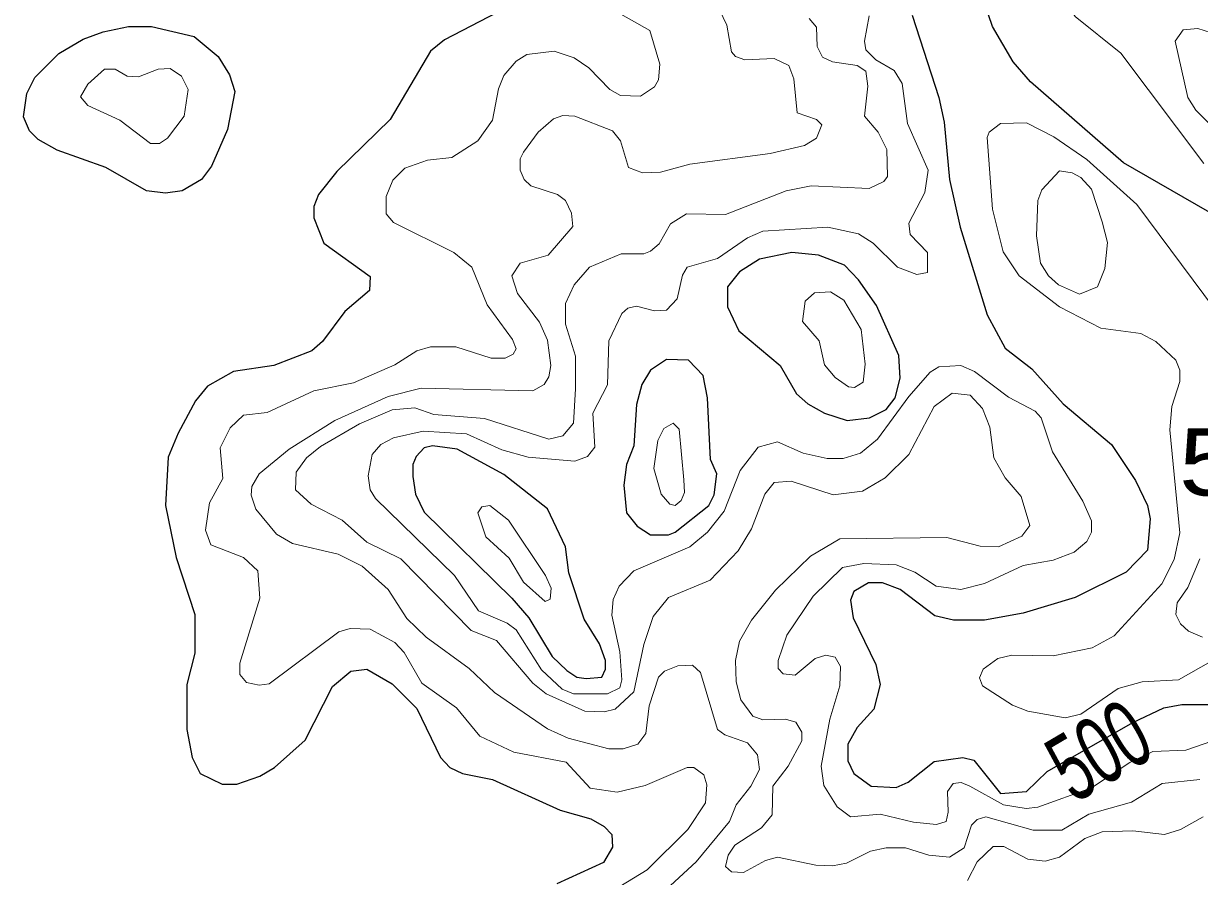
# Model space of a CAD drawing. Extents: x 577 to 602.9, y 7483.8 to 7511.6.
# Drawn here: x 583.054 to 584.451, y 7509.407 to 7510.422 of the extents above; entities that cross this region are included whole.
import ezdxf
from ezdxf.enums import TextEntityAlignment as Align

# ---------------------------------------------------------------- set-up
doc = ezdxf.new("R2010")
doc.units = 0
doc.header["$LTSCALE"] = 0.032
doc.layers.add('1', color=7, linetype='Continuous', lineweight=25)
doc.layers.add('2', color=7, linetype='Continuous', lineweight=13)
doc.layers.add('61', color=7, linetype='Continuous')

msp = doc.modelspace()

# ---------------------------------------------------------------- linework, layer by layer
at = {"layer": '1'}
for points in [[(583.6479, 7510.4516), (583.5541, 7510.4023), (583.5374, 7510.3887), (583.4897, 7510.3076), (583.4261, 7510.2456), (583.4046, 7510.2186), (583.399, 7510.2043), (583.399, 7510.1907), (583.411, 7510.1605), (583.4658, 7510.1208), (583.465, 7510.1041), (583.4356, 7510.0794), (583.4094, 7510.0436), (583.3967, 7510.0325), (583.3513, 7510.015), (583.3036, 7510.0079), (583.2726, 7509.9904), (583.2583, 7509.9729), (583.2376, 7509.9347), (583.2257, 7509.9061), (583.2225, 7509.8488), (583.2352, 7509.7868), (583.2575, 7509.7192), (583.2575, 7509.6731), (583.248, 7509.6357), (583.248, 7509.5824), (583.2543, 7509.549), (583.2639, 7509.53), (583.2901, 7509.5172), (583.3076, 7509.5172), (583.3346, 7509.5268), (583.3521, 7509.5371), (583.3887, 7509.5697), (583.4213, 7509.6333), (583.4428, 7509.6516), (583.4619, 7509.654), (583.4921, 7509.6365), (583.5215, 7509.6071), (583.5493, 7509.549), (583.5605, 7509.5371), (583.5756, 7509.53), (583.6113, 7509.5228), (583.6917, 7509.4862), (583.7282, 7509.4759), (583.7441, 7509.4671), (583.7529, 7509.4576), (583.7537, 7509.4425), (583.7433, 7509.4242), (583.6877, 7509.3988)], [(584.49, 7510.182), (584.3612, 7510.256), (584.2507, 7510.3522), (584.23, 7510.376), (584.2053, 7510.4182), (584.1958, 7510.446)], [(584.1099, 7510.4317), (584.1417, 7510.3339), (584.1481, 7510.3045), (584.1545, 7510.2361), (584.1672, 7510.1796), (584.199, 7510.0754), (584.2205, 7510.0357), (584.2523, 7510.011), (584.2896, 7509.9697), (584.3469, 7509.9212), (584.3755, 7509.8782), (584.3898, 7509.8488), (584.393, 7509.8329), (584.3898, 7509.7955), (584.3644, 7509.7693), (584.3039, 7509.7391), (584.2419, 7509.7208), (584.1958, 7509.7121), (584.1592, 7509.7121), (584.137, 7509.7176), (584.0956, 7509.7486), (584.0749, 7509.7566), (584.0582, 7509.7566), (584.0407, 7509.7462), (584.0368, 7509.7359), (584.0399, 7509.7152), (584.067, 7509.6596), (584.0718, 7509.6357), (584.0646, 7509.6063), (584.0447, 7509.5848), (584.0336, 7509.5649), (584.0336, 7509.5451), (584.0407, 7509.53), (584.0614, 7509.5148), (584.0908, 7509.5133), (584.1052, 7509.5196), (584.1362, 7509.5443), (584.1704, 7509.549), (584.1831, 7509.5459), (584.2149, 7509.5061), (584.2459, 7509.5085), (584.2706, 7509.5322), (584.3724, 7509.5907), (584.4091, 7509.608), (584.4304, 7509.6121), (584.4868, 7509.6119)]]:
    msp.add_lwpolyline(points, dxfattribs=at)
for points in [[(583.0957, 7510.386), (583.1247, 7510.4031), (583.1486, 7510.4118), (583.1788, 7510.4182), (583.2058, 7510.4182), (583.2567, 7510.4062), (583.2853, 7510.3824), (583.2988, 7510.3609), (583.3052, 7510.341), (583.2965, 7510.2957), (583.2774, 7510.252), (583.2654, 7510.2361), (583.2424, 7510.2226), (583.2225, 7510.2202), (583.2002, 7510.2226), (583.1517, 7510.2504), (583.0937, 7510.2711), (583.0714, 7510.2838), (583.0611, 7510.2941), (583.0539, 7510.3108), (583.0579, 7510.3387), (583.0674, 7510.3577)], [(584.0592, 7509.9528), (584.079, 7509.9628), (584.0899, 7509.9766), (584.0956, 7509.9999), (584.094, 7510.0269), (584.0678, 7510.0866), (584.0463, 7510.1168), (584.0296, 7510.1343), (583.9986, 7510.1462), (583.9668, 7510.1494), (583.9286, 7510.1414), (583.9048, 7510.1263), (583.8905, 7510.1088), (583.8905, 7510.085), (583.904, 7510.0564), (583.9533, 7510.015), (583.9724, 7509.9816), (583.9859, 7509.9697), (584.0058, 7509.9586), (584.0328, 7509.9498)], [(583.8702, 7509.9033), (583.8666, 7509.9768), (583.8618, 7510.0031), (583.8443, 7510.0214), (583.8181, 7510.0222), (583.799, 7510.0094), (583.7887, 7509.9927), (583.7823, 7509.9689), (583.7791, 7509.9196), (583.7704, 7509.8973), (583.7672, 7509.8727), (583.7704, 7509.8401), (583.7831, 7509.8242), (583.799, 7509.8138), (583.8205, 7509.8138), (583.8284, 7509.817), (583.8682, 7509.8488), (583.8746, 7509.8615), (583.8777, 7509.8862)], [(583.7019, 7509.7686), (583.698, 7509.7995), (583.6766, 7509.8448), (583.6249, 7509.8854), (583.5692, 7509.9156), (583.5398, 7509.9196), (583.5302, 7509.9172), (583.5207, 7509.9069), (583.5167, 7509.8973), (583.5167, 7509.883), (583.5199, 7509.8623), (583.5302, 7509.8409), (583.6344, 7509.7383), (583.6543, 7509.7152), (583.6821, 7509.6691), (583.6996, 7509.6524), (583.7115, 7509.6445), (583.7227, 7509.6429), (583.741, 7509.6445), (583.7457, 7509.654), (583.7457, 7509.6643), (583.7386, 7509.6842), (583.7203, 7509.7136)]]:
    msp.add_lwpolyline(points, close=True, dxfattribs=at)
at = {"layer": '2'}
for points in [[(584.4837, 7510.4388), (584.3644, 7510.4913), (584.323, 7510.5192), (584.3047, 7510.5263), (584.2841, 7510.5255), (584.2706, 7510.5104), (584.269, 7510.4873), (584.2761, 7510.4714), (584.3039, 7510.4301), (584.358, 7510.3864), (584.4566, 7510.2552)], [(583.733, 7510.4508), (583.7982, 7510.4134), (583.8101, 7510.3736), (583.8086, 7510.3546), (583.8038, 7510.3466), (583.7871, 7510.3355), (583.7632, 7510.3363), (583.7505, 7510.3434), (583.7259, 7510.3689), (583.7084, 7510.3808), (583.6845, 7510.3887), (583.6519, 7510.3848), (583.6392, 7510.3768), (583.6249, 7510.3601), (583.6185, 7510.3442), (583.6113, 7510.3068), (583.5939, 7510.2822), (583.5628, 7510.2623), (583.5342, 7510.2591), (583.5072, 7510.2496), (583.4929, 7510.2353), (583.4849, 7510.2162), (583.4849, 7510.1955), (583.4937, 7510.1852), (583.5652, 7510.1494), (583.5867, 7510.1319), (583.605, 7510.0874), (583.6352, 7510.046), (583.6392, 7510.0349), (583.636, 7510.0285), (583.6265, 7510.0238), (583.6098, 7510.0238), (583.5676, 7510.0373), (583.5374, 7510.0373), (583.5215, 7510.0325), (583.4953, 7510.0158), (583.446, 7509.9943), (583.399, 7509.9848), (583.3434, 7509.9594), (583.3155, 7509.9562), (583.2996, 7509.9411), (583.2877, 7509.9172), (583.2909, 7509.8806), (583.275, 7509.852), (583.2702, 7509.8194), (583.2766, 7509.8019), (583.3155, 7509.7868), (583.3322, 7509.7709), (583.3346, 7509.7383), (583.3108, 7509.6612), (583.3108, 7509.6476), (583.3187, 7509.6381), (583.3338, 7509.6349), (583.3458, 7509.6365), (583.4285, 7509.6985), (583.442, 7509.7025), (583.4658, 7509.7017), (583.4953, 7509.6858), (583.5064, 7509.6739), (583.5271, 7509.6373), (583.5684, 7509.6079), (583.5962, 7509.5745), (583.6368, 7509.5554), (583.6988, 7509.5435), (583.7274, 7509.5125), (583.7593, 7509.5077), (583.7926, 7509.5156), (583.8427, 7509.5371), (583.8507, 7509.5371), (583.8626, 7509.5284), (583.8658, 7509.5164), (583.8642, 7509.495), (583.8435, 7509.4632), (583.795, 7509.4155), (583.7624, 7509.3956)], [(583.6805, 7510.015), (583.6766, 7510.0452), (583.667, 7510.0667), (583.6408, 7510.1009), (583.6344, 7510.1216), (583.644, 7510.1367), (583.6773, 7510.1462), (583.7068, 7510.1804), (583.7052, 7510.1963), (583.698, 7510.2114), (583.6885, 7510.2186), (583.6567, 7510.2289), (583.6487, 7510.2361), (583.644, 7510.2472), (583.644, 7510.2607), (583.6479, 7510.2687), (583.6654, 7510.2925), (583.6837, 7510.3084), (583.6948, 7510.3124), (583.7092, 7510.3116), (583.7537, 7510.2941), (583.7632, 7510.2822), (583.7728, 7510.2504), (583.7895, 7510.244), (583.8109, 7510.2448), (583.8459, 7510.2544), (583.9413, 7510.2671), (583.9819, 7510.2766), (583.9962, 7510.2854), (584.0026, 7510.3013), (583.9962, 7510.3076), (583.9732, 7510.3156), (583.9692, 7510.3561), (583.9636, 7510.372), (583.9461, 7510.38), (583.9111, 7510.3784), (583.9, 7510.3824), (583.8952, 7510.388), (583.8897, 7510.4198), (583.8809, 7510.438)], [(584.2777, 7509.7836), (584.3024, 7509.7932), (584.3175, 7509.8059), (584.323, 7509.817), (584.323, 7509.8305), (584.3127, 7509.8536), (584.2769, 7509.9124), (584.2634, 7509.953), (584.2562, 7509.9609), (584.2244, 7509.9776), (584.1839, 7510.0079), (584.168, 7510.015), (584.1417, 7510.0134), (584.1314, 7510.0071), (584.1059, 7509.9784), (584.0686, 7509.9275), (584.0487, 7509.9108), (584.028, 7509.9045), (584.0089, 7509.9045), (583.9803, 7509.9108), (583.9501, 7509.9244), (583.927, 7509.918), (583.9056, 7509.8902), (583.8865, 7509.8417), (583.8666, 7509.817), (583.8459, 7509.7995), (583.7791, 7509.7709), (583.7616, 7509.7526), (583.7545, 7509.7367), (583.7529, 7509.7184), (583.7624, 7509.6747), (583.7648, 7509.6413), (583.7624, 7509.6317), (583.7481, 7509.6246), (583.7076, 7509.6246), (583.694, 7509.6301), (583.6694, 7509.6532), (583.6392, 7509.7009), (583.6288, 7509.7089), (583.5947, 7509.7232), (583.566, 7509.7653), (583.4722, 7509.8568), (583.4658, 7509.8671), (583.4634, 7509.8838), (583.4682, 7509.9093), (583.4786, 7509.9212), (583.4937, 7509.9291), (583.5287, 7509.9371), (583.5803, 7509.9339), (583.6225, 7509.9148), (583.6535, 7509.9061), (583.7092, 7509.9013), (583.7243, 7509.9069), (583.733, 7509.918), (583.7306, 7509.9586), (583.7481, 7509.992), (583.7497, 7510.0444), (583.7648, 7510.077), (583.772, 7510.0834), (583.7823, 7510.0858), (583.8038, 7510.0802), (583.8181, 7510.081), (583.8308, 7510.0945), (583.8372, 7510.1224), (583.8427, 7510.1319), (583.8785, 7510.1422), (583.9143, 7510.1669), (583.9326, 7510.1748), (584.0097, 7510.1796), (584.0463, 7510.1717), (584.0638, 7510.1605), (584.0924, 7510.1319), (584.1155, 7510.1232), (584.1282, 7510.1255), (584.1282, 7510.1494), (584.1075, 7510.1709), (584.1059, 7510.1844), (584.125, 7510.221), (584.129, 7510.2472), (584.1044, 7510.3029), (584.098, 7510.3506), (584.0885, 7510.3657), (584.067, 7510.3784), (584.0551, 7510.3903), (584.0535, 7510.4007), (584.059, 7510.4309)], [(584.0551, 7510.3649), (584.0447, 7510.372), (584.0153, 7510.376), (584.0034, 7510.3816), (583.997, 7510.3943), (583.9962, 7510.4174), (583.9875, 7510.4277)], [(584.4948, 7510.4015), (584.4495, 7510.4158), (584.432, 7510.4142), (584.4224, 7510.4007), (584.4375, 7510.3339), (584.4471, 7510.3188), (584.4654, 7510.3005)], [(584.032, 7509.4234), (584.0153, 7509.4202), (583.9954, 7509.421), (583.9501, 7509.4306), (583.9358, 7509.4266), (583.9095, 7509.4123), (583.8952, 7509.4131), (583.8881, 7509.4194), (583.8913, 7509.4329), (583.8992, 7509.4449), (583.931, 7509.4655), (583.9437, 7509.4807), (583.9445, 7509.5148), (583.9628, 7509.5387), (583.9787, 7509.5689), (583.9787, 7509.5793), (583.9716, 7509.5912), (583.9596, 7509.5944), (583.9326, 7509.5936), (583.9207, 7509.5983), (583.9064, 7509.6174), (583.9008, 7509.6389), (583.9, 7509.6643), (583.9048, 7509.6874), (583.9191, 7509.7121), (583.9477, 7509.7478), (583.9891, 7509.7884), (584.024, 7509.8091), (584.1513, 7509.8107), (584.191, 7509.8003), (584.2125, 7509.7995), (584.2403, 7509.8122), (584.2499, 7509.825), (584.2395, 7509.8592), (584.2205, 7509.8814), (584.2069, 7509.9053), (584.2022, 7509.9419), (584.1934, 7509.9641), (584.1791, 7509.98), (584.1576, 7509.9824), (584.1362, 7509.9665), (584.1059, 7509.9093), (584.0781, 7509.8814), (584.0511, 7509.8655), (584.0161, 7509.8615), (583.966, 7509.8774), (583.9461, 7509.8759), (583.935, 7509.8623), (583.9191, 7509.821), (583.9032, 7509.7948), (583.8698, 7509.7598), (583.8205, 7509.7391), (583.8022, 7509.7168), (583.7911, 7509.6834), (583.7791, 7509.627), (583.7569, 7509.6063), (583.7441, 7509.6031), (583.7211, 7509.6039), (583.675, 7509.6246), (583.6591, 7509.6373), (583.6161, 7509.6882), (583.5859, 7509.7001), (583.5024, 7509.7852), (583.4619, 7509.8051), (583.4324, 7509.8313), (583.3959, 7509.8504), (583.377, 7509.8671), (583.3779, 7509.8882), (583.3903, 7509.9053), (583.407, 7509.9188), (583.4531, 7509.9458), (583.4921, 7509.9625), (583.5191, 7509.9649), (583.5414, 7509.957), (583.6018, 7509.9522), (583.6781, 7509.9275), (583.6948, 7509.9315), (583.7076, 7509.9466), (583.71, 7509.9872), (583.71, 7510.0261), (583.698, 7510.0643), (583.698, 7510.089), (583.7084, 7510.1112), (583.7267, 7510.1319), (583.764, 7510.1478), (583.7911, 7510.1478), (583.799, 7510.151), (583.8093, 7510.1597), (583.8229, 7510.1836), (583.842, 7510.1955), (583.8881, 7510.1947), (583.9604, 7510.2226), (583.9899, 7510.2289), (584.059, 7510.2257), (584.0765, 7510.2337), (584.0805, 7510.24), (584.0797, 7510.2719), (584.0694, 7510.2925), (584.0535, 7510.3116), (584.0574, 7510.3474), (584.0551, 7510.3649)], [(584.5035, 7509.685), (584.4264, 7509.6413), (584.3835, 7509.6389), (584.3548, 7509.6309), (584.3103, 7509.6007), (584.292, 7509.596), (584.2475, 7509.6039), (584.2292, 7509.6111), (584.1934, 7509.6341), (584.1902, 7509.6437), (584.1942, 7509.654), (584.2117, 7509.6667), (584.2284, 7509.6707), (584.2777, 7509.6699), (584.3238, 7509.6795), (584.3501, 7509.6938), (584.4066, 7509.7556), (584.4212, 7509.7845), (584.428, 7509.8162), (584.4161, 7509.9387), (584.4185, 7509.9665), (584.428, 7509.9959), (584.428, 7510.0094), (584.4232, 7510.0214), (584.3994, 7510.0436), (584.3819, 7510.0532), (584.3342, 7510.0595), (584.2849, 7510.085), (584.2372, 7510.1216), (584.2181, 7510.1502), (584.2053, 7510.2011), (584.199, 7510.2862), (584.2014, 7510.2925), (584.2149, 7510.3029), (584.2459, 7510.3037), (584.2785, 7510.287), (584.3175, 7510.2599), (584.3771, 7510.2067), (584.4972, 7510.0452)], [(583.7871, 7509.3638), (583.8531, 7509.425), (583.8928, 7509.4727), (583.9008, 7509.4926), (583.9183, 7509.5148), (583.9286, 7509.5347), (583.9262, 7509.5522), (583.9143, 7509.5665), (583.8873, 7509.5761), (583.8785, 7509.5824), (583.8586, 7509.65), (583.8491, 7509.6588), (583.8316, 7509.658), (583.8157, 7509.6516), (583.8086, 7509.6445), (583.7974, 7509.6103), (583.7934, 7509.5777), (583.7839, 7509.5649), (583.7664, 7509.5594), (583.7497, 7509.5594), (583.7012, 7509.5721), (583.6766, 7509.5832), (583.6137, 7509.6262), (583.5835, 7509.6548), (583.5326, 7509.6922), (583.5096, 7509.7144), (583.4873, 7509.7486), (583.4563, 7509.7765), (583.4277, 7509.7908), (583.3736, 7509.8035), (583.3545, 7509.8146), (583.3299, 7509.8441), (583.3243, 7509.8608), (583.3251, 7509.8711), (583.3338, 7509.8862), (583.3696, 7509.9156), (583.4237, 7509.9498), (583.4873, 7509.9784), (583.5263, 7509.988), (583.6591, 7509.9848), (583.6726, 7509.9927), (583.6781, 7510.0015), (583.6805, 7510.015)], [(584.4972, 7509.5793), (584.4352, 7509.5578), (584.396, 7509.556), (584.3685, 7509.5431), (584.323, 7509.5128), (584.2593, 7509.49), (584.2453, 7509.4882), (584.2184, 7509.4929), (584.1787, 7509.5151), (584.1682, 7509.5192), (584.1589, 7509.518), (584.1519, 7509.5087), (584.1529, 7509.4838), (584.1504, 7509.473), (584.1388, 7509.4695), (584.1115, 7509.4719), (584.0718, 7509.4815), (584.0368, 7509.4783), (584.0209, 7509.4902), (584.005, 7509.5156), (584.0018, 7509.5387), (584.0121, 7509.5944), (584.024, 7509.6341), (584.0248, 7509.6572), (584.0185, 7509.6683), (584.0073, 7509.6707), (583.9946, 7509.6667), (583.9708, 7509.6468), (583.9565, 7509.6484), (583.9509, 7509.6548), (583.9509, 7509.6643), (583.9612, 7509.6946), (583.9922, 7509.7407), (584.0272, 7509.7749), (584.0527, 7509.7796), (584.0908, 7509.7781), (584.1131, 7509.7693), (584.1386, 7509.7526), (584.168, 7509.7486), (584.1958, 7509.7558), (584.2419, 7509.7773), (584.2777, 7509.7836)], [(584.455, 7509.6922), (584.4383, 7509.6993), (584.4288, 7509.7081), (584.4232, 7509.7192), (584.4248, 7509.7327), (584.4375, 7509.751), (584.452, 7509.7853)], [(584.4519, 7509.5228), (584.4073, 7509.518), (584.3707, 7509.4958), (584.3199, 7509.4815), (584.288, 7509.4624), (584.2539, 7509.4624), (584.1974, 7509.4783), (584.1871, 7509.4751), (584.1807, 7509.4687), (584.1719, 7509.4417), (584.1545, 7509.4306), (584.1298, 7509.4329), (584.102, 7509.4417), (584.0789, 7509.4417), (584.0606, 7509.4377), (584.032, 7509.4234)], [(584.4558, 7509.4783), (584.4288, 7509.4632), (584.4097, 7509.4576), (584.3723, 7509.4616), (584.3358, 7509.4608), (584.3151, 7509.4528), (584.2849, 7509.4306), (584.2682, 7509.4258), (584.2475, 7509.4282), (584.2189, 7509.4433), (584.2061, 7509.4433), (584.1871, 7509.425), (584.1759, 7509.4027)]]:
    msp.add_lwpolyline(points, dxfattribs=at)
for points in [[(583.2416, 7510.3593), (583.2495, 7510.3434), (583.2448, 7510.3116), (583.2249, 7510.2854), (583.2154, 7510.279), (583.205, 7510.279), (583.1684, 7510.3068), (583.1303, 7510.3243), (583.1215, 7510.3347), (583.1303, 7510.3498), (583.1501, 7510.3673), (583.1629, 7510.3673), (583.1772, 7510.3593), (583.1907, 7510.3585), (583.2138, 7510.3673), (583.2281, 7510.3681)], [(584.3358, 7510.186), (584.3421, 7510.1613), (584.3389, 7510.1303), (584.3302, 7510.1088), (584.3087, 7510.1001), (584.2841, 7510.1112), (584.2721, 7510.1216), (584.2626, 7510.1367), (584.2578, 7510.1693), (584.2594, 7510.2114), (584.2642, 7510.2241), (584.2849, 7510.2464), (584.3, 7510.244), (584.3103, 7510.2385), (584.323, 7510.2249)], [(584.0185, 7510.0007), (584.0344, 7509.9896), (584.0415, 7509.9888), (584.0519, 7509.9951), (584.0543, 7510.0166), (584.0495, 7510.058), (584.0288, 7510.0929), (584.0129, 7510.1025), (583.9938, 7510.1017), (583.9827, 7510.0914), (583.9795, 7510.0675), (583.9994, 7510.0444), (584.0058, 7510.0158)], [(583.8388, 7509.879), (583.8396, 7509.8639), (583.8356, 7509.8544), (583.8284, 7509.8488), (583.8221, 7509.8504), (583.8117, 7509.8623), (583.803, 7509.8926), (583.8078, 7509.926), (583.8149, 7509.9403), (583.826, 7509.9466), (583.8332, 7509.9395)], [(583.6479, 7509.7574), (583.6312, 7509.786), (583.6034, 7509.8114), (583.5939, 7509.8401), (583.5986, 7509.8472), (583.6082, 7509.8488), (583.6304, 7509.8313), (583.6742, 7509.7653), (583.681, 7509.7503), (583.6797, 7509.7371), (583.6737, 7509.7343)]]:
    msp.add_lwpolyline(points, close=True, dxfattribs=at)

# ---------------------------------------------------------------- texts
at = {"layer": '61', "width": 1.2}
msp.add_text('548', height=0.08, dxfattribs=at).set_placement((584.5341, 7509.8605), align=Align.CENTER)
at = {"layer": '61', "width": 0.65}
msp.add_text('500', height=0.08, rotation=30.501, dxfattribs=at).set_placement((584.3522, 7509.5231), align=Align.CENTER)

doc.saveas('drawing.dxf')
